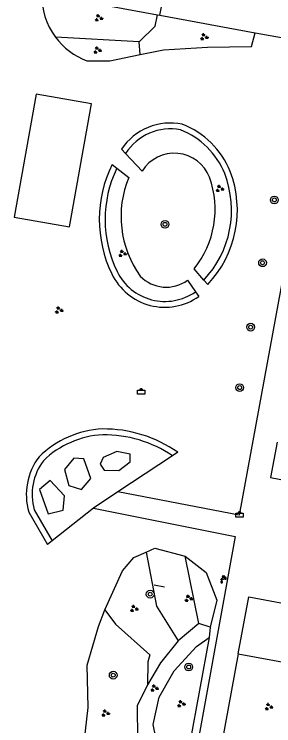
# Model space of a CAD drawing. Extents: x 132999 to 136000, y 398499 to 400501.
# Drawn here: x 133073.4 to 133100.2, y 399758.7 to 399832.1 of the extents above; entities that cross this region are included whole.
import ezdxf

# ---------------------------------------------------------------- set-up
doc = ezdxf.new("R2010")
doc.units = 0
for name, color, linetype in [('gg-knt-bovenkant onderkant talud', 7, 'Continuous'), ('gg-knt-verharding', 7, 'Continuous'), ('gg-knt-verharding nz', 7, 'Continuous'), ('gt-grn-groengrens', 7, 'Continuous'), ('gt-symb-afvalbak', 7, 'Continuous'), ('gt-symb-boom', 7, 'Continuous'), ('gt-symb-groenvak', 7, 'Continuous'), ('gt-symb-watertappunt', 7, 'Continuous')]:
    doc.layers.add(name, color=color, linetype=linetype)

# ---------------------------------------------------------------- blocks, each defined once
blk = doc.blocks.new('gt0-BOOM')
at = {"layer": 'gt-symb-boom'}
for radius in [0.4, 0.2]:
    blk.add_circle((0, 0), radius, dxfattribs=at)
blk = doc.blocks.new('gt0-GRVAK')
at = {"layer": 'gt-symb-groenvak'}
for p, q in [((-0.11, 0.189), (-0.228, 0.24)), ((-0.182, 0.153), (0.088, 0.153)), ((-0.091, 0.211), (-0.156, 0.322)), ((-0.047, 0.214), (-0.047, 0.393)), ((-0.004, 0.211), (0.061, 0.322)), ((0.015, 0.189), (0.133, 0.24)), ((0.262, -0.052), (0.197, 0.059)), ((0.305, -0.049), (0.305, 0.13)), ((0.349, -0.052), (0.414, 0.059)), ((-0.245, -0.228), (-0.363, -0.177)), ((-0.318, -0.264), (-0.047, -0.264)), ((-0.226, -0.206), (-0.291, -0.095)), ((-0.183, -0.203), (-0.183, -0.024)), ((-0.139, -0.206), (-0.074, -0.095)), ((-0.12, -0.228), (-0.002, -0.177)), ((0.243, -0.074), (0.125, -0.023)), ((0.17, -0.11), (0.441, -0.11)), ((0.368, -0.074), (0.486, -0.023))]:
    blk.add_line(p, q, dxfattribs=at)
blk = doc.blocks.new('gt0-WTP')
at = {"layer": 'gt-symb-watertappunt'}
for p, q in [((-0.141, 0.229), (-0.141, 0.214)), ((-0.141, 0.229), (-0.141, 0.214)), ((-0.125, 0.198), (-0.041, 0.207)), ((-0.125, 0.198), (-0.041, 0.207)), ((-0.042, 0.234), (-0.124, 0.243)), ((-0.042, 0.234), (-0.124, 0.243)), ((-0.024, 0.244), (-0.031, 0.238)), ((-0.024, 0.244), (-0.031, 0.238)), ((-0.019, 0.266), (-0.019, 0.256)), ((-0.019, 0.266), (-0.019, 0.256)), ((-0.017, 0.184), (-0.018, 0.164)), ((-0.017, 0.184), (-0.018, 0.164)), ((0.022, 0.164), (0.021, 0.183)), ((0.022, 0.164), (0.021, 0.183)), ((0.023, 0.256), (0.024, 0.267)), ((0.023, 0.256), (0.024, 0.267)), ((0.035, 0.238), (0.028, 0.245)), ((0.035, 0.238), (0.028, 0.245)), ((0.128, 0.243), (0.046, 0.233)), ((0.128, 0.243), (0.046, 0.233)), ((0.046, 0.206), (0.129, 0.198)), ((0.046, 0.206), (0.129, 0.198)), ((0.145, 0.213), (0.145, 0.228)), ((0.145, 0.213), (0.145, 0.228)), ((0.183, 0.079), (0.183, -0.086)), ((0.183, 0.079), (0.183, -0.086)), ((0.244, 0.089), (0.193, 0.089)), ((0.244, 0.089), (0.193, 0.089)), ((0.254, -0.086), (0.254, 0.079)), ((0.254, -0.086), (0.254, 0.079)), ((-0.251, -0.124), (-0.126, -0.124)), ((-0.251, -0.124), (-0.126, -0.124)), ((0.193, -0.096), (0.244, -0.096)), ((0.193, -0.096), (0.244, -0.096))]:
    blk.add_line(p, q, dxfattribs=at)
for points in [[(0.078, -0.063), (0.172, -0.063), (0.172, 0.059), (0.092, 0.059), (0.072, 0.074), (0.053, 0.089), (0.054, 0.111), (-0.048, 0.111), (-0.049, 0.089), (-0.09, 0.059)], [(0.078, -0.063), (0.172, -0.063), (0.172, 0.059), (0.092, 0.059), (0.072, 0.074), (0.053, 0.089), (0.054, 0.111), (-0.048, 0.111), (-0.049, 0.089), (-0.09, 0.059)], [(-0.028, 0.154), (-0.059, 0.154), (-0.059, 0.124), (0.064, 0.124), (0.064, 0.154), (0.032, 0.154)], [(-0.028, 0.154), (-0.059, 0.154), (-0.059, 0.124), (0.064, 0.124), (0.064, 0.154), (0.032, 0.154)], [(-0.03, 0.196), (-0.03, 0.194), (-0.027, 0.194)], [(-0.03, 0.196), (-0.03, 0.194), (-0.027, 0.194)], [(0.031, 0.193), (0.035, 0.193), (0.035, 0.196)], [(0.031, 0.193), (0.035, 0.193), (0.035, 0.196)], [(-0.121, -0.355), (-0.189, -0.203), (-0.267, -0.348)], [(-0.121, -0.355), (-0.189, -0.203), (-0.267, -0.348)]]:
    blk.add_lwpolyline(points, dxfattribs=at)
blk.add_lwpolyline([(-0.269, -0.13), (-0.109, -0.13), (-0.109, -0.16), (-0.269, -0.16)], close=True, dxfattribs=at)
blk.add_lwpolyline([(-0.269, -0.13), (-0.109, -0.13), (-0.109, -0.16), (-0.269, -0.16)], close=True, dxfattribs=at)
for centre, radius, start, end in [((-0.065, -0.125), 0.186, 97.63906, 179.52381), ((-0.065, -0.125), 0.186, 97.63906, 179.52381), ((-0.126, 0.228), 0.015, 83.50257, 178.15351), ((-0.126, 0.228), 0.015, 83.50257, 178.15351), ((-0.126, 0.213), 0.015, 178.15351, 275.57946), ((-0.126, 0.213), 0.015, 178.15351, 275.57946), ((-0.04, 0.249), 0.015, 263.50257, 310.25348), ((-0.04, 0.249), 0.015, 263.50257, 310.25348), ((-0.04, 0.197), 0.01, 358.80723, 95.57946), ((-0.04, 0.197), 0.01, 358.80723, 95.57946), ((-0.028, 0.164), 0.01, 270, 358.80723), ((-0.028, 0.164), 0.01, 270, 358.80723), ((-0.027, 0.184), 0.01, 358.80723, 88.80723), ((-0.027, 0.184), 0.01, 358.80723, 88.80723), ((-0.034, 0.255), 0.015, 313.74431, 2.48805), ((-0.034, 0.255), 0.015, 313.74431, 2.48805), ((0.002, 0.256), 0.0242, 27.67782, 154.22328), ((0.002, 0.256), 0.0242, 27.67782, 154.22328), ((0.031, 0.183), 0.01, 91.19277, 181.19277), ((0.031, 0.183), 0.01, 91.19277, 181.19277), ((0.032, 0.164), 0.01, 181.19277, 270), ((0.032, 0.164), 0.01, 181.19277, 270), ((0.038, 0.256), 0.015, 177.51195, 226.25569), ((0.038, 0.256), 0.015, 177.51195, 226.25569), ((0.046, 0.249), 0.0156, 223.37933, 270.13024), ((0.046, 0.249), 0.0156, 223.37933, 270.13024), ((0.045, 0.196), 0.01, 84.42054, 181.19277), ((0.045, 0.196), 0.01, 84.42054, 181.19277), ((0.13, 0.228), 0.015, 1.84649, 96.49743), ((0.13, 0.228), 0.015, 1.84649, 96.49743), ((0.13, 0.213), 0.015, 264.42054, 1.84649), ((0.13, 0.213), 0.015, 264.42054, 1.84649), ((0.193, 0.079), 0.01, 90, 180), ((0.193, 0.079), 0.01, 90, 180), ((0.244, 0.079), 0.01, 0, 90), ((0.244, 0.079), 0.01, 0, 90), ((-0.196, -0.388), 0.0814, 151.16535, 24.05764), ((-0.196, -0.388), 0.0814, 151.16535, 24.05764), ((-0.074, -0.114), 0.0533, 95.91372, 190.22525), ((-0.074, -0.114), 0.0533, 95.91372, 190.22525), ((0, 0), 0.1, 217.59763, 321.3207), ((0, 0), 0.1, 217.59763, 321.3207), ((0.193, -0.086), 0.01, 180, 270), ((0.193, -0.086), 0.01, 180, 270), ((0.244, -0.086), 0.01, 270, 0), ((0.244, -0.086), 0.01, 270, 0)]:
    blk.add_arc(centre, radius, start, end, dxfattribs=at)
blk = doc.blocks.new('gt0-ABAK')
at = {"layer": 'gt-symb-afvalbak'}
blk.add_lwpolyline([(0.375, -0.5), (-0.375, -0.5), (-0.375, -0.1), (0.375, -0.1)], close=True, dxfattribs=at)
blk.add_circle((0, 0), 0.1, dxfattribs=at)

msp = doc.modelspace()

# ---------------------------------------------------------------- linework, layer by layer
at = {"layer": 'gg-knt-bovenkant onderkant talud'}
for p, q in [((133088.943, 399772.98), (133087.854, 399773.193)), ((133093.659, 399768.857), (133093.54, 399767.783)), ((133093.54, 399767.783), (133090.477, 399751.135))]:
    msp.add_line(p, q, dxfattribs=at)
for points in [[(133087.025, 399776.607), (133087.93, 399777.004), (133091.077, 399776.166)], [(133082.776, 399770.628), (133084.59, 399774.656), (133085.754, 399776.049), (133087.025, 399776.607)], [(133091.077, 399776.166), (133093.249, 399774.49), (133094.338, 399771.656), (133093.659, 399768.857)], [(133080.22, 399753.372), (133081.046, 399760.56), (133080.96, 399764.943), (133082.104, 399768.919), (133082.776, 399770.628)]]:
    msp.add_lwpolyline(points, dxfattribs=at)
at = {"layer": 'gg-knt-verharding'}
for p, q in [((133076.266, 399834.214), (133088.197, 399832.014)), ((133088.197, 399832.014), (133088.462, 399831.965)), ((133088.462, 399831.965), (133098.281, 399830.154)), ((133098.281, 399830.154), (133105.571, 399828.829)), ((133084.11, 399782.825), (133081.598, 399781.112)), ((133096.555, 399766.112), (133093.542, 399749.828))]:
    msp.add_line(p, q, dxfattribs=at)
for points in [[(133105.571, 399828.829), (133096.648, 399780.421), (133084.11, 399782.825)], [(133073.417, 399811.126), (133079.12, 399810.121), (133081.395, 399822.804), (133075.691, 399823.809), (133073.417, 399811.126)], [(133100.562, 399787.94), (133099.883, 399784.274), (133105.781, 399783.152), (133104.969, 399778.67), (133107.929, 399778.108)], [(133081.598, 399781.112), (133096.235, 399778.193), (133089.91, 399743.358)], [(133096.555, 399766.112), (133097.643, 399771.99), (133103.533, 399770.884), (133104.606, 399776.715), (133107.573, 399776.148)]]:
    msp.add_lwpolyline(points, dxfattribs=at)
at = {"layer": 'gg-knt-verharding nz'}
msp.add_lwpolyline([(133088.462, 399831.965), (133088.838, 399833.891), (133073.705, 399836.657)], dxfattribs=at)
at = {"layer": 'gt-grn-groengrens'}
for p, q in [((133086.308, 399829.222), (133077.673, 399829.705)), ((133086.41, 399827.892), (133086.308, 399829.222)), ((133084.917, 399817.694), (133084.493, 399818.142)), ((133086.626, 399815.89), (133084.917, 399817.694)), ((133083.522, 399816.554), (133084.008, 399816.183)), ((133084.008, 399816.183), (133085.252, 399815.236)), ((133092.998, 399804.652), (133092, 399805.799)), ((133091.305, 399804.633), (133092.131, 399803.445)), ((133093.394, 399804.197), (133092.998, 399804.652)), ((133092.131, 399803.445), (133092.473, 399802.952)), ((133089.762, 399786.536), (133084.11, 399782.825)), ((133090.304, 399786.892), (133089.762, 399786.536)), ((133074.919, 399780.729), (133076.858, 399777.373)), ((133075.476, 399780.965), (133077.334, 399777.748)), ((133081.598, 399781.112), (133077.334, 399777.748)), ((133077.334, 399777.748), (133076.858, 399777.373)), ((133092.466, 399769.234), (133091.077, 399776.166)), ((133092.466, 399769.234), (133090.355, 399767.441)), ((133093.659, 399768.857), (133092.466, 399769.234)), ((133096.555, 399766.112), (133105.445, 399764.462))]:
    msp.add_line(p, q, dxfattribs=at)
for points in [[(133086.308, 399829.222), (133087.955, 399830.828), (133088.197, 399832.014)], [(133086.41, 399827.892), (133088.817, 399828.4), (133093.369, 399828.656), (133097.907, 399828.729), (133098.281, 399830.154)], [(133080.919, 399827.253), (133083.28, 399827.269), (133086.41, 399827.892)], [(133082.59, 399786.36), (133082.306, 399785.662), (133082.689, 399785.045), (133084.217, 399785.021), (133085.383, 399785.899), (133085.379, 399786.699), (133084.021, 399786.963), (133082.59, 399786.36)], [(133078.612, 399785.107), (133079.045, 399783.472), (133080.36, 399783.048), (133081.324, 399784.17), (133080.59, 399786.199), (133079.578, 399786.268), (133078.612, 399785.107)], [(133076.912, 399780.54), (133078.465, 399780.936), (133078.613, 399782.392), (133077.114, 399783.993), (133076.036, 399783.048), (133076.912, 399780.54)], [(133087.025, 399776.607), (133088.116, 399771.029), (133090.355, 399767.441)], [(133082.776, 399770.628), (133083.884, 399769.158), (133087.422, 399765.994), (133087.213, 399765.281), (133087.174, 399762.898)], [(133090.355, 399767.441), (133088.53, 399765.192), (133087.174, 399762.898)], [(133090.477, 399751.135), (133088.838, 399753.026), (133088.343, 399755.954), (133087.765, 399758.809), (133088.372, 399761.647), (133089.927, 399764.368), (133092.24, 399766.87), (133093.54, 399767.783)], [(133087.174, 399762.898), (133086.11, 399760.756), (133086.146, 399757.303)]]:
    msp.add_lwpolyline(points, dxfattribs=at)
for centre, radius, start, end in [((133083.46, 399833.985), 7.197, 178.17394, 216.48635), ((133083.457, 399833.988), 7.197, 216.51654, 249.3493), ((133089.549, 399814.759), 6.083, 78.46451, 146.20844), ((133089.548, 399814.759), 5.483, 78.99605, 147.63232), ((133087.599, 399812.557), 8.154, 22.07193, 68.44544), ((133087.59, 399812.547), 8.767, 22.03967, 68.76443), ((133089.947, 399813.799), 3.924, 21.72976, 147.80426), ((133095.005, 399810.887), 12.805, 153.73497, 205.9907), ((133095.007, 399810.888), 12.207, 154.29458, 205.99607), ((133085.354, 399811.853), 11.102, 316.40451, 21.03242), ((133094.939, 399811.204), 10.493, 157.40485, 215.86457), ((133084.34, 399811.95), 9.823, 321.23593, 19.64487), ((133085.355, 399811.852), 10.5, 316.70726, 21.03271), ((133088.973, 399807.935), 5.489, 205.8899, 305.12029), ((133088.973, 399807.935), 6.089, 205.89096, 305.08354), ((133089.112, 399807.618), 3.704, 223.73763, 306.30867), ((133083.049, 399779.218), 10.09, 92.93751, 134.44237), ((133082.66, 399775.938), 13.357, 55.08991, 90.54825), ((133083.047, 399779.221), 9.487, 92.99898, 134.18505), ((133082.661, 399775.939), 12.756, 56.17228, 90.49193), ((133081.091, 399782.52), 6.427, 142.62289, 196.1852), ((133081.09, 399782.521), 5.826, 143.03874, 195.49364)]:
    msp.add_arc(centre, radius, start, end, dxfattribs=at)

# ---------------------------------------------------------------- block references
at = {"layer": 'gt-symb-afvalbak'}
for p in [(133086.536, 399793.383), (133096.682, 399780.697)]:
    msp.add_blockref('gt0-ABAK', p, dxfattribs=at)
at = {"layer": 'gt-symb-boom'}
for p in [(133100.281, 399812.911), (133088.99, 399810.401), (133099.058, 399806.431), (133097.826, 399799.795), (133096.7, 399793.561), (133087.454, 399772.256), (133091.434, 399764.75), (133083.641, 399763.905)]:
    msp.add_blockref('gt0-BOOM', p, dxfattribs=at)
at = {"layer": 'gt-symb-groenvak'}
for p in [(133082.135, 399831.663), (133093.011, 399829.718), (133081.991, 399828.349), (133094.618, 399814.072), (133084.577, 399807.378), (133078.018, 399801.539), (133091.405, 399771.813), (133085.779, 399770.765), (133087.877, 399762.565), (133090.642, 399760.944), (133099.681, 399760.646), (133082.824, 399759.99)]:
    msp.add_blockref('gt0-GRVAK', p, dxfattribs=at)
at = {"layer": 'gt-symb-watertappunt'}
msp.add_blockref('gt0-WTP', (133095.031, 399773.889), dxfattribs=at)

doc.saveas('drawing.dxf')
